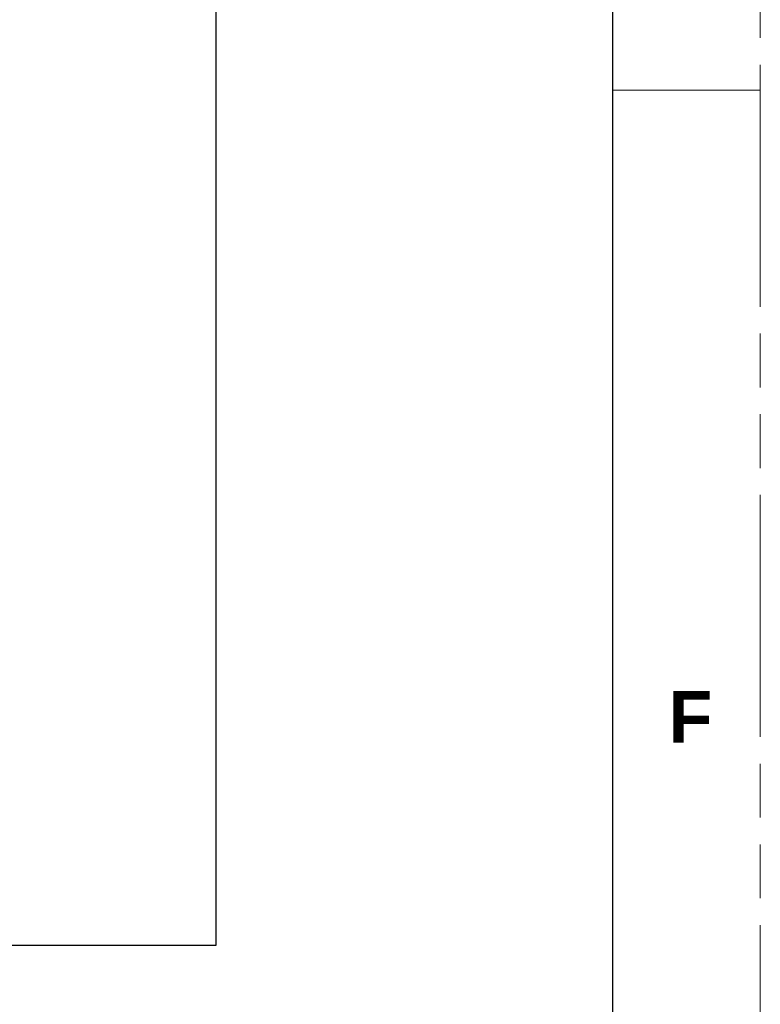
# Model space of a CAD drawing. Header units: millimetres. Extents: x 3925 to 5043, y -86 to 778.
# Tile 425 of 439: x 4979 to 5043, y 483 to 568. Entities that reach past the tile are written whole.
import ezdxf

# ---------------------------------------------------------------- set-up
doc = ezdxf.new("R2010")
doc.units = ezdxf.units.MM
doc.header["$LTSCALE"] = 46.255
doc.linetypes.add('PHANTOM', pattern=[0.8, 0.45, -0.05, 0.1, -0.05, 0.1, -0.05])
doc.layers.get('0').update_dxf_attribs({"linetype": 'CONTINUOUS'})
doc.styles.add('SLDTEXTSTYLE0', font='arialbd.ttf', dxfattribs={"height": 5.5})

msp = doc.modelspace()

# ---------------------------------------------------------------- linework, layer by layer
at = {"color": 7, "linetype": 'PHANTOM', "lineweight": 0}
msp.add_line((5042.5114, -86.0394), (5042.5114, 777.5606), dxfattribs=at)
at = {"color": 7, "linetype": 'Continuous', "lineweight": 30}
msp.add_line((5029.8114, 752.1606), (5029.8114, -60.6394), dxfattribs=at)
at = {"color": 7, "linetype": 'Continuous', "lineweight": 0}
msp.add_line((5029.8114, 561.6606), (5042.5114, 561.6606), dxfattribs=at)
msp.add_lwpolyline([(4777.2128, 574.1205), (4995.7083, 574.1205), (4995.7083, 488.08), (4777.2128, 488.08)], close=True)

# ---------------------------------------------------------------- texts
at = {"color": 7, "linetype": 'Continuous', "lineweight": 0, "insert": (5034.6057, 509.9583), "char_height": 4.445, "attachment_point": 1, "style": 'SLDTEXTSTYLE0'}
msp.add_mtext('F', dxfattribs=at)

doc.saveas('drawing.dxf')
